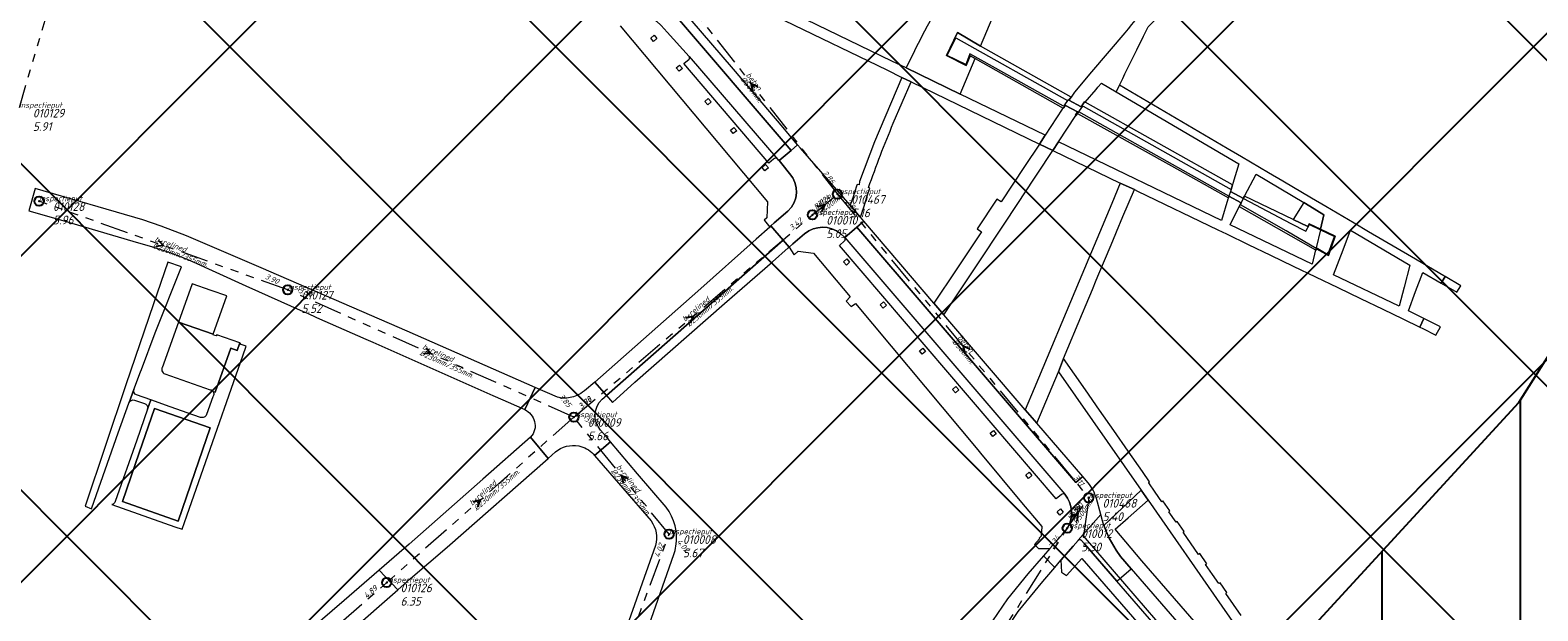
# Model space of a CAD drawing. Extents: x 148869 to 161638, y 453607 to 469810.
# Tile 410 of 656: x 154115 to 154442, y 463130 to 463256. Entities that reach past the tile are written whole.
import ezdxf
from ezdxf.lldxf.tags import DXFTag

# ---------------------------------------------------------------- set-up
doc = ezdxf.new("R2010")
doc.units = 0
doc.header["$PDMODE"] = 32
doc.header["$PDSIZE"] = 2
doc.linetypes.add('RI-GWA', pattern=[18.45, 6, -1.8, 1.75, -1.8, 1.75, -1.8, 1.75, -1.8])
doc.layers.get('0').update_dxf_attribs({"linetype": 'CONTINUOUS'})
doc.layers.get('DEFPOINTS').update_dxf_attribs({"linetype": 'CONTINUOUS'})
for name, color, linetype in [('2023 hatch', 90, 'CONTINUOUS'), ('2024', 160, 'CONTINUOUS'), ('2024 hatch', 160, 'CONTINUOUS')]:
    doc.layers.add(name, color=color, linetype=linetype)
for name, color, linetype, lineweight in [('B-OI-RI-GWA-MATERIAAL-T18', 10, 'CONTINUOUS', 18), ('B-OI-RI-GWA-PUTDEKSELHOOGTE-T25', 10, 'CONTINUOUS', 25), ('B-OI-RI-GWA_BOB-T18', 10, 'CONTINUOUS', 18), ('B-OI-RI-GWA_DIAMETER-HOOGTE-T18', 10, 'CONTINUOUS', 18), ('B-OI-RI-GWA_DIAMETER-T18', 10, 'CONTINUOUS', 18), ('B-OI-RI-GWA_PUTNUMMER-T18', 10, 'CONTINUOUS', 18), ('B-OI-RI-GWA_RIOOLPUT-S', 10, 'CONTINUOUS', 25), ('B-OI-RI-GWA_TRANSPORTLEIDING-G', 10, 'RI-GWA', 18), ('B-OI-RI-PERSLEIDING-G-niet meenemen', 190, 'RI-PERS', 18), ('B-OI-RI-STROOMRICHTING-S', 252, 'CONTINUOUS', 25), ('B-RO-VH-VERHARDING_ASFALT-GV', 251, 'CONTINUOUS', 18), ('B-RO-VH-VERHARDING_BEDRIJFSVLOERPLAAT-GV', 251, 'CONTINUOUS', 18), ('B-RO-VH-VERHARDING_HALFVERHARDING_GRIND-GV', 251, 'CONTINUOUS', 18), ('B-RO-VH-VERHARDING_HOUTSNIPPERS-GV', 251, 'CONTINUOUS', 18), ('B-RO-VH-VERHARDING_OPEN-GV', 251, 'CONTINUOUS', 18), ('B-RO-VH-VERHARDING_STRAATBAKSTEEN-GV', 251, 'CONTINUOUS', 18)]:
    doc.layers.add(name, color=color, linetype=linetype, lineweight=lineweight)
doc.styles.add('NLCS-ISO-M500-T18_CURSIEF', font='NLCS-ISO.ttf', dxfattribs={"oblique": 15, "height": 0.9})
doc.styles.add('NLCS-ISO-M750-T25_CURSIEF', font='NLCS-ISO.ttf', dxfattribs={"oblique": 15, "height": 1.875})
tags = doc.linetypes.add('RI-PERS', pattern='A,7,-2,["P",Standard,S=1.8,R=0,X=-0.5,Y=-0.9],-2,7,-2,[102,NLCS.SHX,S=1,R=180,X=0,Y=0],-2', length=22).pattern_tags.tags
tags[6] = DXFTag(74, 10)

# ---------------------------------------------------------------- blocks, each defined once
blk = doc.blocks.new('ACMAP_ANN_TEMPLATE_gwa-diam-hoogte')
at = {"color": 0, "linetype": 'ByBlock', "style": 'NLCS-ISO-M500-T18_CURSIEF', "oblique": 15}
blk.add_attdef('gwa-diam-hoogte', (4, -1.3), '', height=1.2, dxfattribs=at)
blk = doc.blocks.new('ACMAP_ANN_TEMPLATE_gwa-diam')
at = {"color": 0, "linetype": 'ByBlock', "style": 'NLCS-ISO-M500-T18_CURSIEF', "oblique": 15}
blk.add_attdef('gwa-diam', (-2.2, -1.3), '', height=1.2, dxfattribs=at)
blk = doc.blocks.new('ACMAP_ANN_TEMPLATE_gwa-materiaal')
at = {"color": 0, "linetype": 'ByBlock', "style": 'NLCS-ISO-M500-T18_CURSIEF', "oblique": 15}
blk.add_attdef('gwa-mat', (-2.2, 0.2), '', height=1.2, dxfattribs=at)
blk = doc.blocks.new('ACMAP_ANN_TEMPLATE_gwa-nap-l')
at = {"color": 0, "linetype": 'ByBlock', "style": 'NLCS-ISO-M500-T18_CURSIEF', "oblique": 15}
blk.add_attdef('gwa-nap-l', (2.3, 0.2), '', height=1.2, dxfattribs=at)
blk = doc.blocks.new('ACMAP_ANN_TEMPLATE_gwa-nap-r')
at = {"color": 0, "linetype": 'ByBlock', "style": 'NLCS-ISO-M500-T18_CURSIEF', "oblique": 15}
blk.add_attdef('gwa-nap-r', (-5.6, 0.2), '', height=1.2, dxfattribs=at)
blk = doc.blocks.new('ACMAP_ANN_TEMPLATE_gwa-puth')
at = {"color": 0, "linetype": 'ByBlock', "style": 'NLCS-ISO-M750-T25_CURSIEF', "oblique": 15}
blk.add_attdef('gwa-puth', (3, -5), '', height=1.88, dxfattribs=at)
blk = doc.blocks.new('ACMAP_ANN_TEMPLATE_gwa-putnr')
at = {"color": 0, "linetype": 'ByBlock', "style": 'NLCS-ISO-M750-T25_CURSIEF', "oblique": 15}
blk.add_attdef('gwa-putnr', (3, -2.1), '', height=1.88, dxfattribs=at)
blk = doc.blocks.new('ACMAP_ANN_TEMPLATE_type knoop')
at = {"layer": 'DEFPOINTS', "style": 'NLCS-ISO-M500-T18_CURSIEF', "oblique": 15}
blk.add_attdef('type_knoop', (0, 0), '', height=1.2, dxfattribs=at)

msp = doc.modelspace()

# ---------------------------------------------------------------- hatches: boundary and pattern name
at = {"layer": '2023 hatch'}
h = msp.add_hatch(dxfattribs=at)
h.set_pattern_fill('L45L135', color=256, scale=49.98)
h.set_pattern_definition([(45, (0, 0), (-35.341197, 35.341197), []), (135, (0, 0), (-35.341197, -35.341197), [])])
h.paths.add_polyline_path([(155033.65, 463387.49), (154736.21, 463174.82), (154703.82, 463157.03), (154669.13, 463116.73), (154497.36, 463128.81), (154485.96, 463103.35), (154403, 462810.28), (154029.41, 462913.19), (153921.91, 462926.36), (153533.06, 462959.92), (153521.58, 463046.87), (153065.73, 463131.59), (152840.09, 463157.69), (152602.55, 463321.62), (152457.44, 463373.38), (152283.77, 463566.95), (152230.15, 463641.33), (152156.25, 463699.58), (152012.16, 463887.19), (152009.38, 463939.89), (151991.35, 464191.03), (152103.19, 464343.83), (152153.39, 464455.21), (152151.03, 464561.94), (152249.45, 464811.76), (152130.92, 465032.5), (152332.42, 465169.93), (152738.18, 465252.75), (152947.54, 465152.17), (153150.32, 465023.39), (153302.02, 464886.05), (153728.6, 464650.43), (153874.6, 464567.83), (153954.88, 464501.43), (153988.94, 464472.57), (154027.82, 464422.75), (154193.47, 464138.07), (154280.01, 463968.67), (154339.28, 463993.19), (154494.94, 463873.13), (154622.49, 463821.49), (154755.92, 463721.99), (154868.72, 463597.28)])
at = {"layer": '2024 hatch'}
h = msp.add_hatch(dxfattribs=at)
h.set_pattern_fill('ANSI31', color=256, scale=29.988, angle=45)
h.set_pattern_definition([(90, (0, 0), (-29.988, 0), [])])
h.paths.add_polyline_path([(154015.87, 462797.75), (154202.83, 462955.78), (154346.68, 463068.63), (154364.41, 463095.54), (154437.88, 463175.34), (154670.41, 463542.86), (154884.23, 463104.81), (154897.76, 462951.83), (154919.68, 462915.44), (155046.11, 462824.08), (155229.96, 462587.13), (155017.76, 462489.93), (155010.79, 462460.83), (155012.88, 462401.81), (154940.81, 462281.73), (154859.54, 462032.79), (154595.7, 462297.96), (154437.04, 462442.85), (154370.63, 462559.79), (154344.3, 462564.56), (154270.99, 462634.18), (154248.56, 462638.72)])

# ---------------------------------------------------------------- linework, layer by layer
at = {"layer": '2024', "flags": 128}
msp.add_lwpolyline([(154015.87, 462797.75), (154202.83, 462955.78), (154346.68, 463068.63), (154364.41, 463095.54), (154437.88, 463175.34), (154670.41, 463542.86), (154884.23, 463104.81), (154897.76, 462951.83), (154919.68, 462915.44), (155046.11, 462824.08), (155229.96, 462587.13), (155017.76, 462489.93), (155010.79, 462460.83), (155012.88, 462401.81), (154940.81, 462281.73), (154859.54, 462032.79), (154595.7, 462297.96), (154437.04, 462442.85), (154370.63, 462559.79), (154344.3, 462564.56), (154270.99, 462634.18), (154248.56, 462638.72)], close=True, dxfattribs=at)
at = {"layer": 'B-OI-RI-GWA_RIOOLPUT-S', "color": 251}
for p in [(154116.99, 463218.96), (154290.1, 463220.5), (154284.68, 463216), (154170.9, 463199.77), (154232.97, 463172.19), (154344.6, 463154.7), (154339.95, 463148.13), (154253.6, 463146.84), (154192.37, 463136.37)]:
    msp.add_point(p, dxfattribs=at)
at = {"layer": 'B-OI-RI-GWA_TRANSPORTLEIDING-G', "color": 251}
for p, q in [((154129.76, 463297.1), (154112.64, 463239.2)), ((154252.7, 463268.37), (154290.1, 463220.5)), ((154284.68, 463216), (154290.1, 463220.5)), ((154290.1, 463220.5), (154344.6, 463154.7)), ((154170.9, 463199.77), (154116.99, 463218.96)), ((154232.97, 463172.19), (154284.68, 463216)), ((154232.97, 463172.19), (154170.9, 463199.77)), ((154232.97, 463172.19), (154192.37, 463136.37)), ((154253.6, 463146.84), (154232.97, 463172.19)), ((154339.95, 463148.13), (154344.6, 463154.7)), ((154311.47, 463102.74), (154339.95, 463148.13)), ((154230.14, 463083.97), (154253.6, 463146.84)), ((154154.58, 463103.51), (154192.37, 463136.37))]:
    msp.add_line(p, q, dxfattribs=at)
at = {"layer": 'B-OI-RI-PERSLEIDING-G-niet meenemen'}
for p in [(154344.6, 463154.7), (154392.51, 463089.63)]:
    msp.add_line(p, (154343.5, 463146.5), dxfattribs=at)
at = {"layer": 'B-OI-RI-STROOMRICHTING-S', "color": 251}
for points in [[(154272.85, 463243.74), (154271.39, 463244.43), (154271.71, 463242.86)], [(154285.68, 463217.85), (154287.39, 463218.25), (154286.68, 463216.65)], [(154142.83, 463210.53), (154143.95, 463209.36), (154142.35, 463209.17)], [(154257.26, 463193.71), (154258.83, 463194.09), (154258.18, 463192.61)], [(154200.9, 463187.22), (154201.92, 463185.98), (154200.33, 463185.91)], [(154318.82, 463186.95), (154317.35, 463187.6), (154317.7, 463186.03)], [(154244.74, 463158.85), (154243.29, 463159.52), (154243.64, 463157.94)], [(154211.11, 463153.87), (154212.67, 463154.28), (154212.07, 463152.79)], [(154340.73, 463150.59), (154342.27, 463151.42), (154342.01, 463149.69)]]:
    msp.add_lwpolyline(points, dxfattribs=at)
at = {"layer": 'B-RO-VH-VERHARDING_ASFALT-GV', "flags": 128}
for points in [[(154154.76, 463177.69), (154155.14, 463177.58), (154158.55, 463187.11), (154159.93, 463186.62), (154160.52, 463188.26), (154155.51, 463190.05), (154155.41, 463189.78), (154154.84, 463189.98), (154154.75, 463190.19), (154147.2, 463192.78), (154143.66, 463182.89)], [(154132.78, 463153.29), (154146.39, 463148.47), (154148.02, 463147.91), (154149, 463150.82), (154156.67, 463172.72), (154157.18, 463174.17), (154161.17, 463185.48), (154161.88, 463187.56), (154160.81, 463187.92), (154160.52, 463188.26), (154159.93, 463186.62), (154158.55, 463187.11), (154155.14, 463177.58), (154154.76, 463177.69)], [(154144.26, 463181.58), (154144.26, 463181.58), (154154.11, 463178.13)], [(154152, 463172.15), (154150.54, 463172.66), (154145.44, 463174.45), (154141.24, 463175.92), (154140.52, 463173.92), (154138.17, 463167.24), (154133.5, 463153.93)], [(154154.79, 463176.91), (154154.65, 463176.6), (154153.28, 463172.77), (154153.27, 463172.77)]]:
    msp.add_lwpolyline(points, dxfattribs=at)
at = {"layer": 'B-RO-VH-VERHARDING_ASFALT-GV'}
for points in [[(154143.61, 463182.71, 0.125016), (154143.64, 463182.22)], [(154143.66, 463182.89, 0.043107), (154143.61, 463182.71)], [(154143.64, 463182.22, 0.234709), (154144.26, 463181.58)], [(154154.11, 463178.13, -0.243824), (154154.76, 463177.69)], [(154154.76, 463177.69, -0.241967), (154154.79, 463176.91)], [(154153.27, 463172.77, -0.429156), (154152, 463172.15)], [(154133.5, 463153.93, -0.261581), (154132.78, 463153.29)]]:
    msp.add_lwpolyline(points, format="xyb", dxfattribs=at)
at = {"layer": 'B-RO-VH-VERHARDING_ASFALT-GV', "flags": 128}
for points in [[(154138.67, 463164.5), (154135.05, 463153.96), (154147.12, 463149.66), (154150.76, 463160.21), (154154.08, 463169.86), (154142, 463174.05)], [(154138.67, 463164.5), (154142, 463174.05), (154154.08, 463169.86), (154150.76, 463160.21), (154147.12, 463149.66), (154135.05, 463153.96)]]:
    msp.add_lwpolyline(points, close=True, dxfattribs=at)
at = {"layer": 'B-RO-VH-VERHARDING_BEDRIJFSVLOERPLAAT-GV', "flags": 128}
for points in [[(154339.37, 463239.84), (154339.15, 463239.55), (154318.85, 463250.92), (154317.93, 463248.55), (154313.93, 463250.56), (154315.8, 463254.39), (154340.03, 463240.8), (154340.14, 463240.96), (154340.32, 463240.85), (154340.8, 463241.53), (154321.12, 463252.54), (154316.16, 463255.49), (154313.73, 463250.51), (154318.02, 463248.34), (154318.88, 463250.48), (154320, 463249.85), (154339.09, 463239.15), (154339.56, 463239.73)], [(154375.78, 463222.53), (154343.84, 463240.41), (154343.72, 463240.48), (154342.95, 463239.38), (154343.13, 463239.29), (154343.36, 463239.57), (154375.47, 463221.54)], [(154342.18, 463238.3), (154341.71, 463237.62), (154341.8, 463237.57), (154341.88, 463237.53), (154342.06, 463237.74), (154342.18, 463237.96), (154362.52, 463226.6), (154374.9, 463219.69), (154375.02, 463220.09), (154342.45, 463238.33), (154342.35, 463238.2)], [(154378.13, 463219.59), (154375.33, 463221.07), (154375.02, 463220.09), (154377.64, 463218.64)], [(154394.83, 463212.74), (154397.91, 463211.31), (154397.19, 463209.35), (154397.33, 463209.3), (154398.07, 463211.37), (154394.87, 463212.91), (154392.38, 463214.07), (154392.09, 463213.52), (154388.94, 463215.03), (154378.39, 463220.09), (154378.18, 463219.68), (154378.13, 463219.59), (154388.4, 463214.15), (154391.68, 463212.47), (154392.45, 463213.91)], [(154397.19, 463209.35), (154396.48, 463207.38), (154393.92, 463208.84), (154393.9, 463208.76), (154387.43, 463212.52), (154377.5, 463218.17), (154377.72, 463218.59), (154377.64, 463218.64), (154377.59, 463218.53), (154377.24, 463217.82), (154393.77, 463208.43), (154393.9, 463208.36), (154393.97, 463208.67), (154396.57, 463207.18), (154397.33, 463209.3)], [(154421.03, 463201.21), (154424.45, 463199.24), (154425.27, 463200.63), (154421.86, 463202.64)], [(154417.02, 463191.4), (154419.87, 463189.98), (154420.89, 463191.77), (154417.3, 463193.59), (154416.38, 463191.72)]]:
    msp.add_lwpolyline(points, close=True, dxfattribs=at)
at = {"layer": 'B-RO-VH-VERHARDING_HALFVERHARDING_GRIND-GV', "flags": 128}
msp.add_lwpolyline([(154397.19, 463209.35), (154397.91, 463211.31), (154394.83, 463212.74), (154393.92, 463208.84), (154396.48, 463207.38)], close=True, dxfattribs=at)
at = {"layer": 'B-RO-VH-VERHARDING_HOUTSNIPPERS-GV', "flags": 128}
msp.add_lwpolyline([(154150.16, 463201.07), (154147.2, 463192.78), (154154.75, 463190.19), (154157.7, 463198.45), (154154.33, 463199.62)], close=True, dxfattribs=at)
at = {"layer": 'B-RO-VH-VERHARDING_OPEN-GV', "flags": 128}
msp.add_lwpolyline([(154342.45, 463238.33), (154343.13, 463239.29), (154342.95, 463239.38), (154340.32, 463240.85), (154340.14, 463240.96), (154340.03, 463240.8), (154339.37, 463239.84), (154339.56, 463239.73), (154342.18, 463238.3), (154342.35, 463238.2)], close=True, dxfattribs=at)
at = {"layer": 'B-RO-VH-VERHARDING_STRAATBAKSTEEN-GV', "flags": 128}
for points in [[(154352.45, 463246.54), (154355.03, 463251.73), (154356.5, 463254.69), (154357.52, 463256.74), (154361.51, 463260.77), (154365.51, 463264.79), (154369.5, 463268.85), (154373.52, 463272.89), (154377.54, 463276.96), (154381.54, 463281.01), (154385.53, 463285.08), (154389.51, 463289.06), (154393.52, 463293.07), (154390.14, 463294.69), (154390.09, 463294.71), (154388.82, 463293.5), (154383.04, 463288), (154376.48, 463281.49), (154369.78, 463274.84), (154367.54, 463272.42), (154364.77, 463275), (154363.77, 463273.86), (154366.52, 463271.32), (154364.49, 463269.14)], [(154306.79, 463251.52), (154304.98, 463247.88), (154316.75, 463242.17), (154320, 463249.85), (154318.88, 463250.48), (154318.02, 463248.34), (154313.73, 463250.51), (154316.16, 463255.49), (154321.12, 463252.54), (154329.71, 463273.01), (154323.32, 463276.27)], [(154236, 463271.99), (154237.18, 463270.61), (154238.2, 463269.42), (154241.82, 463265.28), (154242.88, 463264.23), (154243.97, 463263.2), (154245.45, 463262.09), (154247.95, 463260.23), (154249.82, 463258.9), (154250.88, 463257.98), (154251.9, 463257.01), (154253.18, 463255.6), (154257.96, 463250.34), (154277.21, 463228.03), (154277.47, 463227.77), (154280.07, 463229.95), (154254.16, 463260.22), (154255.69, 463261.4), (154250.21, 463266.13), (154243.89, 463271.6)], [(154335.15, 463233.24), (154316.75, 463242.17), (154304.98, 463247.88), (154301.92, 463249.29), (154283.39, 463258.25), (154281.98, 463258.94), (154267.77, 463265.91), (154267.89, 463265.96), (154262.87, 463268.43)], [(154263.44, 463265.53), (154271.4, 463261.63), (154270.57, 463259.97), (154272.61, 463259.09), (154273.43, 463260.66), (154278.66, 463258.12), (154300.85, 463247.45), (154304.1, 463245.8), (154306.09, 463244.82), (154333.9, 463231.34), (154335.15, 463233.24)], [(154257.96, 463250.34), (154253.18, 463255.6), (154251.9, 463257.01), (154250.88, 463257.98), (154249.82, 463258.9), (154247.95, 463260.23), (154245.45, 463262.09)], [(154243.02, 463256.93), (154274.93, 463218.84), (154274.78, 463215.38), (154274.21, 463214.83), (154274.27, 463214.77), (154275.44, 463213.38), (154275.69, 463213.6), (154276.41, 463214.25), (154279.35, 463216.8)], [(154352.42, 463255.47), (154345.23, 463246.97), (154341.52, 463242.56), (154340.8, 463241.53), (154340.32, 463240.85), (154342.95, 463239.38), (154343.72, 463240.48), (154343.84, 463240.41), (154346.21, 463243.17), (154346.6, 463243.64), (154347.39, 463244.54), (154350.55, 463242.68), (154351.27, 463244.14), (154351.97, 463245.58), (154352.45, 463246.54)], [(154276.24, 463228.09), (154275.22, 463227.21), (154256.79, 463248.77), (154257.95, 463249.77)], [(154302.23, 463235.9), (154306.09, 463244.82), (154304.1, 463245.8), (154298.15, 463231.8), (154294.93, 463223.21), (154294.79, 463222.51), (154294.39, 463222.6), (154294.26, 463222.21), (154293.49, 463219.94), (154292.86, 463218.08), (154294.97, 463215.62), (154295.1, 463215.48), (154295.87, 463217.88), (154296.58, 463220.12), (154297.11, 463221.79), (154296.86, 463221.91)], [(154290.78, 463211.96), (154291.69, 463211.11), (154294.31, 463213.35), (154295.8, 463214.62), (154295.1, 463215.48), (154294.97, 463215.62), (154292.86, 463218.08), (154282.11, 463230.43), (154281.44, 463231.2), (154280.07, 463229.95), (154277.47, 463227.77), (154278.05, 463227.04), (154279.73, 463224.98)], [(154279.73, 463224.98), (154278.05, 463227.04), (154277.47, 463227.77), (154277.21, 463228.03)], [(154279.35, 463216.8), (154276.41, 463214.25), (154275.69, 463213.6), (154278.33, 463210.56), (154279.64, 463209.05)], [(154344.45, 463157.99), (154343.3, 463159.32), (154341.77, 463158.07), (154294.31, 463213.35), (154291.69, 463211.11), (154339.39, 463155.48)], [(154279.64, 463209.05), (154280.41, 463209.73), (154282.99, 463211.91)], [(154282.99, 463211.91), (154280.41, 463209.73), (154279.64, 463209.05), (154280.68, 463207.45), (154280.72, 463207.39), (154281.57, 463208.13), (154284.89, 463207.73), (154292.85, 463198.27), (154292.01, 463197.34), (154293.08, 463196.16), (154294, 463196.83), (154320.55, 463165.12), (154321.15, 463164.37), (154330.02, 463153.74), (154334.4, 463148.49), (154334.3, 463146.4), (154333.87, 463146), (154333.95, 463145.84), (154332.86, 463144.62), (154333.69, 463143.71), (154336.14, 463143.72), (154338.94, 463146.83), (154339.95, 463148.09)], [(154338.71, 463155.46), (154337.57, 463154.53), (154290.56, 463209.36), (154291.63, 463210.37)], [(154291.69, 463211.11), (154290.78, 463211.96)], [(154136.51, 463175.34), (154137.54, 463178.18), (154138.97, 463182.02), (154139.17, 463182.53), (154142.13, 463190.46), (154147.84, 463204.74), (154144.9, 463205.77), (154141.83, 463196.76), (154135.83, 463179.18), (154126.96, 463152.93)], [(154377.64, 463129.26), (154374.31, 463134.03), (154374.55, 463134.2), (154373.07, 463136.33), (154372.82, 463136.16), (154371.45, 463138.11), (154369.95, 463140.27), (154370.2, 463140.45), (154368.66, 463142.63), (154368.42, 463142.47), (154365.05, 463147.29), (154365.29, 463147.46), (154363.8, 463149.61), (154363.55, 463149.43), (154361.96, 463151.71), (154362.21, 463151.88), (154360.7, 463154.04), (154360.45, 463153.87), (154358.99, 463155.96), (154357.6, 463157.96), (154357.54, 463158.04), (154357.78, 463158.22), (154356.24, 463160.42), (154353.15, 463164.85), (154350.06, 463169.28), (154346.97, 463173.71), (154343.88, 463178.13), (154339.15, 463184.9), (154338.03, 463182), (154355.95, 463156.39), (154357.5, 463154.18), (154373.48, 463131.26), (154389.25, 463108.65)], [(154137.54, 463178.18), (154136.51, 463175.34)], [(154229.39, 463176.53), (154224.56, 463178.65), (154222.31, 463173.83)], [(154239.07, 463176.06), (154240.01, 463176.9), (154237.49, 463179.75), (154235.23, 463177.92)], [(154126.96, 463152.93), (154126.96, 463152.93), (154128.36, 463152.36), (154129.41, 463155.45), (154134.15, 463168.77), (154136.46, 463175.2)], [(154137.68, 463175.88), (154139.81, 463175.17)], [(154140.52, 463173.92), (154141.24, 463175.92), (154138.14, 463177.01)], [(154223.54, 463167.86), (154227.35, 463163.26), (154228.95, 463164.67)], [(154237.17, 463164.23), (154237.46, 463163.89), (154240.89, 463166.88), (154240.03, 463167.9)], [(154240.03, 463167.9), (154239.86, 463168.13), (154239.85, 463168.12), (154238.76, 463169.41)], [(154252.99, 463152.69), (154246.77, 463159.91), (154240.89, 463166.88), (154237.46, 463163.89), (154249.69, 463149.71)], [(154347.2, 463151.12), (154346.26, 463154.54)], [(154356.13, 463141.06), (154350.3, 463147.91), (154353.15, 463150.39), (154357.5, 463154.18), (154355.95, 463156.39), (154347.89, 463148.71), (154348.39, 463147.47), (154349.07, 463145.99), (154350.54, 463143.38), (154351.48, 463142.04), (154353.77, 463139.37), (154399.88, 463086.26)], [(154339.95, 463148.09), (154338.94, 463146.83), (154336.14, 463143.72), (154334.81, 463142.16), (154337.23, 463139.64), (154338.55, 463141.19), (154341.22, 463144.26), (154342.3, 463145.49), (154342.33, 463145.54), (154342.34, 463145.54), (154347.2, 463151.12)], [(154353.77, 463139.37), (154351.48, 463142.04), (154350.54, 463143.38), (154349.07, 463145.99), (154348.39, 463147.47), (154347.89, 463148.71), (154347.58, 463149.72), (154347.2, 463151.12), (154342.34, 463145.54)], [(154342.34, 463145.54), (154342.33, 463145.54), (154342.3, 463145.49), (154341.22, 463144.26), (154338.55, 463141.19), (154338.71, 463138.6), (154339.75, 463137.87), (154343.12, 463141.59), (154381.32, 463097.59)], [(154342.93, 463145.55), (154343.69, 463144.74), (154350.7, 463136.66), (154353.77, 463139.37)], [(154417.14, 463060.12), (154350.7, 463136.66), (154343.69, 463144.74), (154342.93, 463145.55)], [(154250.65, 463144.4), (154250.64, 463144.36), (154243.61, 463124.64), (154235.12, 463100.13), (154231.52, 463090.03)], [(154235.1, 463086.83), (154254.65, 463142.47)], [(154152.84, 463098.86), (154168.51, 463111.7), (154179.8, 463121.66), (154184.3, 463125.62), (154194.8, 463134.81), (154190.73, 463139.07), (154183.11, 463132.47), (154175.87, 463126.18), (154147.92, 463101.9)], [(154400.94, 463089.48), (154396.84, 463094.2), (154356.13, 463141.06)]]:
    msp.add_lwpolyline(points, dxfattribs=at)
at = {"layer": 'B-RO-VH-VERHARDING_STRAATBAKSTEEN-GV'}
for points in [[(154364.49, 463269.14, 0.011965), (154352.42, 463255.47)], [(154315.95, 463268.44, 0.014073), (154306.79, 463251.52)], [(154257.95, 463249.77, 0.385535), (154257.96, 463250.34)], [(154296.86, 463221.91, -0.016011), (154302.23, 463235.9)], [(154277.21, 463228.03, 0.418862), (154276.24, 463228.09)], [(154279.35, 463216.8, 0.411451), (154279.73, 463224.98)], [(154279.73, 463224.98, -0.411451), (154279.35, 463216.8)], [(154282.99, 463211.91, -0.356408), (154290.78, 463211.96)], [(154290.78, 463211.96, 0.356408), (154282.99, 463211.91)], [(154291.63, 463210.37, 0.395509), (154291.69, 463211.11)], [(154138.14, 463177.01, -0.392376), (154137.54, 463178.18)], [(154235.23, 463177.92, -0.074691), (154233.61, 463176.89)], [(154136.46, 463175.2, -0.043239), (154136.51, 463175.34)], [(154136.51, 463175.34, -0.372674), (154137.68, 463175.88)], [(154139.81, 463175.17, -0.427436), (154140.52, 463173.92)], [(154232.13, 463176.43, -0.133085), (154229.39, 463176.53)], [(154233.61, 463176.89, -0.060643), (154232.13, 463176.43)], [(154238.76, 463169.41, -0.40908), (154239.07, 463176.06)], [(154222.31, 463173.83, -0.223936), (154224.41, 463171.27)], [(154224.41, 463171.27, -0.275594), (154223.54, 463167.86)], [(154228.95, 463164.67, -0.227778), (154234.02, 463165.95)], [(154234.02, 463165.95, -0.151725), (154237.17, 463164.23)], [(154346.26, 463154.54, 0.111441), (154344.45, 463157.99)], [(154339.39, 463155.48, 0.289298), (154338.71, 463155.46)], [(154339.39, 463155.48, -0.333092), (154339.95, 463148.09)], [(154339.95, 463148.09, 0.333092), (154339.39, 463155.48)], [(154255.1, 463144.24, 0.205667), (154252.99, 463152.69)], [(154249.69, 463149.71, -0.23793), (154250.65, 463144.4)], [(154342.34, 463145.54, -0.394625), (154342.93, 463145.55)], [(154342.93, 463145.55, 0.394625), (154342.34, 463145.54)], [(154254.65, 463142.47, 0.041174), (154255.1, 463144.24)]]:
    msp.add_lwpolyline(points, format="xyb", dxfattribs=at)
at = {"layer": 'B-RO-VH-VERHARDING_STRAATBAKSTEEN-GV', "flags": 128}
for points in [[(154281.44, 463231.2), (154278.37, 463234.96), (154267.55, 463247.58), (154258.21, 463258.47), (154257.29, 463259.52), (154255.69, 463261.4), (154254.16, 463260.22), (154280.07, 463229.95)], [(154250.97, 463254.19), (154250.25, 463253.57), (154249.62, 463254.29), (154250.35, 463254.92)], [(154256.5, 463247.74), (154255.77, 463247.11), (154255.15, 463247.84), (154255.87, 463248.47)], [(154384.05, 463207.27), (154388.91, 463204.93), (154393.78, 463202.59), (154398.64, 463200.25), (154403.51, 463197.91), (154408.38, 463195.57), (154412.7, 463193.49), (154416.38, 463191.72), (154417.3, 463193.59), (154413.91, 463195.23), (154415.48, 463199.38), (154417.05, 463203.52), (154421.03, 463201.21), (154421.86, 463202.64), (154421.61, 463202.79), (154414.57, 463206.91), (154411.47, 463208.72), (154405.28, 463212.36), (154402.17, 463214.2), (154396.01, 463217.82), (154392.91, 463219.64), (154386.67, 463223.3), (154383.56, 463225.12), (154377.73, 463228.56), (154374.61, 463230.4), (154351.27, 463244.14), (154350.55, 463242.68), (154377.17, 463227.04), (154375.87, 463222.78), (154375.78, 463222.53), (154375.47, 463221.54), (154375.33, 463221.07), (154378.13, 463219.59), (154378.18, 463219.68), (154378.39, 463220.09), (154380.89, 463224.81), (154391.24, 463218.7), (154392.57, 463217.86), (154395.61, 463216.01), (154394.87, 463212.91), (154398.07, 463211.37), (154397.33, 463209.3), (154396.57, 463207.18), (154393.97, 463208.67), (154393.9, 463208.36), (154393.77, 463208.43), (154393.05, 463205.31), (154375.3, 463213.86), (154377.24, 463217.82), (154377.59, 463218.53), (154377.64, 463218.64), (154375.02, 463220.09), (154374.9, 463219.69), (154374.8, 463219.39), (154373.38, 463214.77), (154338.04, 463231.83), (154336.81, 463229.96), (154351.45, 463222.91), (154354.5, 463221.5), (154355.19, 463221.18), (154372.58, 463212.8), (154374.45, 463211.89), (154379.18, 463209.61)], [(154262.72, 463240.49), (154262, 463239.87), (154261.37, 463240.59), (154262.1, 463241.22)], [(154338.85, 463238.94), (154335.15, 463233.24), (154333.9, 463231.34), (154336.81, 463229.96), (154338.04, 463231.83), (154341.8, 463237.57), (154341.71, 463237.62), (154342.18, 463238.3), (154339.56, 463239.73), (154339.09, 463239.15)], [(154268.26, 463234.23), (154267.53, 463233.6), (154266.9, 463234.33), (154267.63, 463234.95)], [(154320.7, 463205.61), (154320.98, 463206.06), (154329.94, 463219.59), (154330.18, 463219.92), (154336.81, 463229.96), (154333.9, 463231.34), (154330.69, 463226.46), (154325.6, 463218.82), (154324.67, 463219.42), (154320.39, 463213), (154321.32, 463212.37), (154315.86, 463204.14), (154311.02, 463196.92), (154313.17, 463194.39)], [(154275.13, 463226.2), (154274.4, 463225.58), (154273.77, 463226.3), (154274.5, 463226.93)], [(154224.56, 463178.65), (154196.79, 463190.84), (154165.14, 463204.51), (154148.92, 463211.48), (154143.49, 463213.53), (154139.5, 463214.9), (154116.11, 463221.73), (154114.75, 463216.86), (154122.17, 463214.8), (154137.29, 463210.31), (154141.55, 463209.09), (154144.69, 463208.05), (154147.07, 463207.19), (154149.57, 463206.17), (154161.85, 463200.64), (154174.25, 463195.09), (154175.16, 463194.69), (154177.15, 463193.81), (154187.85, 463189.08), (154189.38, 463188.41), (154215.39, 463176.91), (154217.58, 463175.94), (154218.71, 463175.44), (154222.31, 463173.83)], [(154346.24, 463201.85), (154347.62, 463205.14), (154348.45, 463207.12), (154349.82, 463210.4), (154350.63, 463212.36), (154352.01, 463215.64), (154354.5, 463221.5), (154351.45, 463222.91), (154349.58, 463218.45), (154342.53, 463201.67), (154332.79, 463178.42), (154330.85, 463173.81), (154333.35, 463170.87), (154338.03, 463182), (154339.15, 463184.9), (154343.27, 463194.72), (154344.05, 463196.59), (154345.42, 463199.86)], [(154391.24, 463218.7), (154388.94, 463215.03), (154392.09, 463213.52), (154392.38, 463214.07), (154394.87, 463212.91), (154395.61, 463216.01), (154392.57, 463217.86)], [(154240.01, 463176.9), (154278.33, 463210.56), (154275.69, 463213.6), (154275.44, 463213.38), (154272.49, 463210.75), (154259.81, 463199.48), (154237.49, 463179.75)], [(154343.3, 463159.32), (154333.35, 463170.87), (154330.85, 463173.81), (154313.17, 463194.39), (154311.02, 463196.92), (154295.8, 463214.62), (154294.31, 463213.35), (154341.77, 463158.07)], [(154240.01, 463176.9), (154241.33, 463175.4), (154246.21, 463179.78), (154265.62, 463196.79), (154276.03, 463205.86), (154279.46, 463208.89), (154279.64, 463209.05), (154278.33, 463210.56)], [(154399.75, 463208.42), (154401.4, 463212.72), (154414.26, 463205.15), (154412.99, 463200.32), (154411.89, 463196.2), (154397.68, 463203.05)], [(154292.76, 463205.75), (154292.04, 463205.12), (154291.41, 463205.85), (154292.14, 463206.48)], [(154300.73, 463196.42), (154300, 463195.79), (154299.38, 463196.52), (154300.11, 463197.15)], [(154309.22, 463186.44), (154308.5, 463185.81), (154307.87, 463186.54), (154308.6, 463187.16)], [(154316.41, 463178.09), (154315.68, 463177.47), (154315.06, 463178.2), (154315.79, 463178.82)], [(154227.35, 463163.26), (154223.54, 463167.86), (154213.22, 463158.73), (154197.22, 463144.67), (154190.73, 463139.07), (154194.8, 463134.81), (154197.55, 463137.22), (154205.45, 463144.01)], [(154324.56, 463168.6), (154323.84, 463167.98), (154323.21, 463168.7), (154323.94, 463169.33)], [(154332.3, 463159.56), (154331.57, 463158.94), (154330.95, 463159.66), (154331.67, 463160.29)], [(154339.08, 463151.6), (154338.35, 463150.97), (154337.73, 463151.7), (154338.45, 463152.33)], [(154337.23, 463139.64), (154334.81, 463142.16), (154331.42, 463138.23), (154326.96, 463132.82), (154321.6, 463124.91), (154316.86, 463116.6), (154311.48, 463105.26), (154307.04, 463093.52), (154303.88, 463083.22), (154301.33, 463072.76), (154304.62, 463071.97), (154304.73, 463072.48), (154306.14, 463078.51), (154309.83, 463090.68), (154314.31, 463102.59), (154319.17, 463112.99), (154324.64, 463123.09), (154329.3, 463130.09), (154334.62, 463136.6)]]:
    msp.add_lwpolyline(points, close=True, dxfattribs=at)

# ---------------------------------------------------------------- block references
at = {"layer": 'B-OI-RI-GWA-MATERIAAL-T18', "color": 251}
for p, rotation, values in [((154271.4, 463244.43), 307.9998937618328, {'gwa-mat': 'beton'}), ((154287.39, 463218.25), 39.70143493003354, {'gwa-mat': 'beton'}), ((154143.95, 463209.36), 340.4061193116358, {'gwa-mat': 'b+relined'}), ((154258.83, 463194.09), 40.27210176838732, {'gwa-mat': 'b+relined'}), ((154201.93, 463185.98), 336.0426500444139, {'gwa-mat': 'b+relined'}), ((154317.35, 463187.6), 309.6338474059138, {'gwa-mat': 'beton'}), ((154243.29, 463159.52), 309.1389274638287, {'gwa-mat': 'b+relined'}), ((154212.67, 463154.28), 41.42086501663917, {'gwa-mat': 'b+relined'}), ((154342.27, 463151.41), 54.71056926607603, {'gwa-mat': 'beton'})]:
    msp.add_blockref('ACMAP_ANN_TEMPLATE_gwa-materiaal', p, dxfattribs=dict(at, rotation=rotation)).add_auto_attribs(values)
at = {"layer": 'B-OI-RI-GWA-PUTDEKSELHOOGTE-T25', "color": 251}
for p, values in [((154112.64, 463239.2), {'gwa-puth': '5.91'}), ((154290.1, 463220.5), {'gwa-puth': '5.16'}), ((154116.99, 463218.96), {'gwa-puth': '5.96'}), ((154284.68, 463216), {'gwa-puth': '5.05'}), ((154170.9, 463199.77), {'gwa-puth': '5.52'}), ((154232.97, 463172.19), {'gwa-puth': '5.66'}), ((154344.6, 463154.7), {'gwa-puth': '5.40'}), ((154339.95, 463148.13), {'gwa-puth': '5.30'}), ((154253.6, 463146.84), {'gwa-puth': '5.67'}), ((154192.37, 463136.37), {'gwa-puth': '6.35'})]:
    msp.add_blockref('ACMAP_ANN_TEMPLATE_gwa-puth', p, dxfattribs=at).add_auto_attribs(values)
at = {"layer": 'B-OI-RI-GWA_BOB-T18', "color": 251}
for name, p, rotation, values in [('ACMAP_ANN_TEMPLATE_gwa-nap-r', (154290.1, 463220.5), 307.9998937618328, {'gwa-nap-r': '2.86'}), ('ACMAP_ANN_TEMPLATE_gwa-nap-r', (154290.1, 463220.5), 39.70143493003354, {'gwa-nap-r': '3.22'}), ('ACMAP_ANN_TEMPLATE_gwa-nap-l', (154284.68, 463216), 39.70143493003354, {'gwa-nap-l': '3.24'}), ('ACMAP_ANN_TEMPLATE_gwa-nap-l', (154290.1, 463220.5), 309.6338474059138, {'gwa-nap-l': '2.86'}), ('ACMAP_ANN_TEMPLATE_gwa-nap-r', (154284.68, 463216), 40.27210176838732, {'gwa-nap-r': '3.42'}), ('ACMAP_ANN_TEMPLATE_gwa-nap-r', (154170.9, 463199.77), 336.0426500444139, {'gwa-nap-r': '3.90'}), ('ACMAP_ANN_TEMPLATE_gwa-nap-l', (154170.9, 463199.77), 340.4061193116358, {'gwa-nap-l': '3.90'}), ('ACMAP_ANN_TEMPLATE_gwa-nap-r', (154232.97, 463172.19), 309.1389274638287, {'gwa-nap-r': '3.85'}), ('ACMAP_ANN_TEMPLATE_gwa-nap-l', (154232.97, 463172.19), 41.42086501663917, {'gwa-nap-l': '3.80'}), ('ACMAP_ANN_TEMPLATE_gwa-nap-l', (154232.97, 463172.19), 40.27210176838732, {'gwa-nap-l': '3.78'}), ('ACMAP_ANN_TEMPLATE_gwa-nap-l', (154232.97, 463172.19), 336.0426500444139, {'gwa-nap-l': '3.80'}), ('ACMAP_ANN_TEMPLATE_gwa-nap-r', (154344.6, 463154.7), 309.6338474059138, {'gwa-nap-r': '3.11'}), ('ACMAP_ANN_TEMPLATE_gwa-nap-l', (154339.95, 463148.13), 54.71056926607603, {'gwa-nap-l': '3.34'}), ('ACMAP_ANN_TEMPLATE_gwa-nap-r', (154344.6, 463154.7), 54.71056926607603, {'gwa-nap-r': '3.30'}), ('ACMAP_ANN_TEMPLATE_gwa-nap-r', (154253.6, 463146.84), 69.5368927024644, {'gwa-nap-r': '4.02'}), ('ACMAP_ANN_TEMPLATE_gwa-nap-l', (154253.6, 463146.84), 309.1389274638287, {'gwa-nap-l': '4.02'}), ('ACMAP_ANN_TEMPLATE_gwa-nap-r', (154339.95, 463148.13), 57.89374404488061, {'gwa-nap-r': '3.34'}), ('ACMAP_ANN_TEMPLATE_gwa-nap-r', (154192.37, 463136.37), 41.00833615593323, {'gwa-nap-r': '4.89'}), ('ACMAP_ANN_TEMPLATE_gwa-nap-r', (154192.37, 463136.37), 41.42086501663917, {'gwa-nap-r': '4.89'})]:
    msp.add_blockref(name, p, dxfattribs=dict(at, rotation=rotation)).add_auto_attribs(values)
at = {"layer": 'B-OI-RI-GWA_DIAMETER-HOOGTE-T18', "color": 251}
for p, rotation in [((154143.95, 463209.36), 340.4061193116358), ((154258.83, 463194.09), 40.27210176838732), ((154201.93, 463185.98), 336.0426500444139), ((154212.67, 463154.28), 41.42086501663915), ((154243.29, 463159.52), 309.1389274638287)]:
    msp.add_blockref('ACMAP_ANN_TEMPLATE_gwa-diam-hoogte', p, dxfattribs=dict(at, rotation=rotation)).add_auto_attribs({'gwa-diam-hoogte': '/355mm.'})
at = {"layer": 'B-OI-RI-GWA_DIAMETER-T18', "color": 251}
for p, rotation, values in [((154271.4, 463244.43), 307.9998937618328, {'gwa-diam': '%%c500mm.'}), ((154287.39, 463218.25), 39.70143493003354, {'gwa-diam': '%%c400mm.'}), ((154143.95, 463209.36), 340.4061193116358, {'gwa-diam': '%%c230mm.'}), ((154258.83, 463194.09), 40.27210176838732, {'gwa-diam': '%%c230mm.'}), ((154317.35, 463187.6), 309.6338474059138, {'gwa-diam': '%%c500mm.'}), ((154201.93, 463185.98), 336.0426500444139, {'gwa-diam': '%%c230mm.'}), ((154243.29, 463159.52), 309.1389274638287, {'gwa-diam': '%%c230mm.'}), ((154212.67, 463154.28), 41.42086501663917, {'gwa-diam': '%%c230mm.'}), ((154342.27, 463151.41), 54.71056926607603, {'gwa-diam': '%%c500mm.'})]:
    msp.add_blockref('ACMAP_ANN_TEMPLATE_gwa-diam', p, dxfattribs=dict(at, rotation=rotation)).add_auto_attribs(values)
at = {"layer": 'B-OI-RI-GWA_PUTNUMMER-T18', "color": 251}
for p, values in [((154112.64, 463239.2), {'gwa-putnr': '010129'}), ((154290.1, 463220.5), {'gwa-putnr': '010467'}), ((154116.99, 463218.96), {'gwa-putnr': '010128'}), ((154284.68, 463216), {'gwa-putnr': '010010'}), ((154170.9, 463199.77), {'gwa-putnr': '010127'}), ((154232.97, 463172.19), {'gwa-putnr': '010009'}), ((154344.6, 463154.7), {'gwa-putnr': '010468'}), ((154339.95, 463148.13), {'gwa-putnr': '010012'}), ((154253.6, 463146.84), {'gwa-putnr': '010008'}), ((154192.37, 463136.37), {'gwa-putnr': '010126'})]:
    msp.add_blockref('ACMAP_ANN_TEMPLATE_gwa-putnr', p, dxfattribs=at).add_auto_attribs(values)
at = {"layer": 'DEFPOINTS'}
for p in [(154112.64, 463239.2), (154116.99, 463218.96), (154290.1, 463220.5), (154284.68, 463216), (154170.9, 463199.77), (154232.97, 463172.19), (154344.6, 463154.7), (154253.6, 463146.84), (154339.95, 463148.13), (154192.37, 463136.37)]:
    msp.add_blockref('ACMAP_ANN_TEMPLATE_type knoop', p, dxfattribs=at).add_auto_attribs({'type_knoop': 'inspectieput'})

doc.saveas('drawing.dxf')
